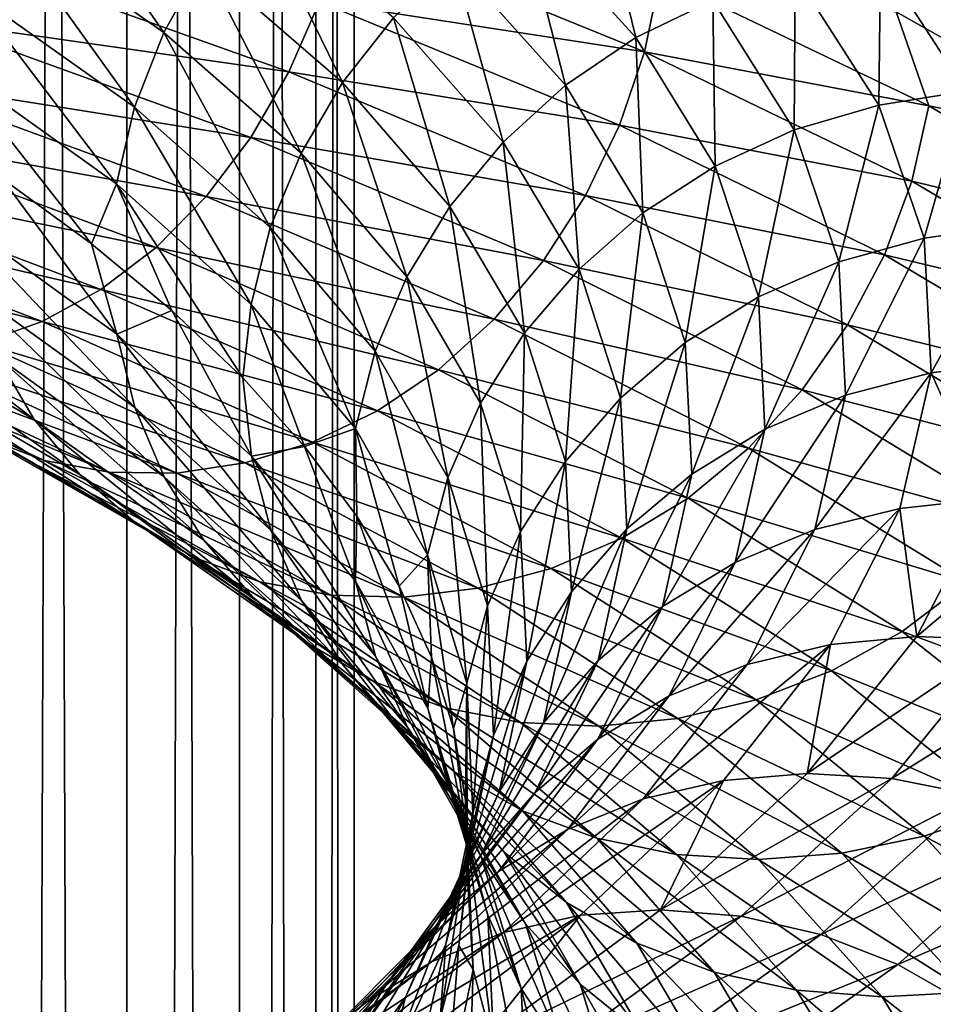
# Model space of a CAD drawing. Header units: metres. Extents: x -44 to 117, y -432 to 89.
# Tile 584 of 656: x 11.45 to 15.63, y -232.73 to -228.22. Entities that reach past the tile are written whole.
import ezdxf

# ---------------------------------------------------------------- set-up
doc = ezdxf.new("R2010")
doc.units = ezdxf.units.M
doc.layers.add('solid_125568', color=7, linetype='CONTINUOUS')

msp = doc.modelspace()

# ---------------------------------------------------------------- linework, layer by layer
at = {"layer": 'solid_125568'}
for points in [[(11.93681, -313.715027, 234.602066), (11.93681, -118.920044, 200.254456), (11.25833, -118.685455, 201.5849)], [(11.25833, -313.480438, 235.93251), (11.93681, -313.715027, 234.602066), (11.25833, -118.685455, 201.5849)], [(12.453864, -313.9617, 233.203064), (12.453864, -119.166733, 198.855453), (11.93681, -118.920044, 200.254456)], [(11.93681, -313.715027, 234.602066), (12.453864, -313.9617, 233.203064), (11.93681, -118.920044, 200.254456)], [(12.802501, -314.217133, 231.754395), (12.802501, -119.422173, 197.406784), (12.453864, -119.166733, 198.855453)], [(12.453864, -313.9617, 233.203064), (12.802501, -314.217133, 231.754395), (12.453864, -119.166733, 198.855453)], [(12.978006, -314.477875, 230.275665), (12.978006, -119.682907, 195.928055), (12.802501, -119.422173, 197.406784)], [(12.802501, -314.217133, 231.754395), (12.978006, -314.477875, 230.275665), (12.802501, -119.422173, 197.406784)], [(12.978006, -314.740387, 228.786865), (12.978006, -119.945427, 194.439255), (12.978006, -119.682907, 195.928055)], [(12.978006, -314.477875, 230.275665), (12.978006, -314.740387, 228.786865), (12.978006, -119.682907, 195.928055)], [(12.802501, -315.001129, 227.308136), (12.802501, -120.206169, 192.960526), (12.978006, -119.945427, 194.439255)], [(12.978006, -314.740387, 228.786865), (12.802501, -315.001129, 227.308136), (12.978006, -119.945427, 194.439255)], [(12.453864, -315.256592, 225.859467), (12.453864, -120.461609, 191.511856), (12.802501, -120.206169, 192.960526)], [(12.802501, -315.001129, 227.308136), (12.453864, -315.256592, 225.859467), (12.802501, -120.206169, 192.960526)], [(11.93681, -315.503265, 224.460449), (11.93681, -120.70829, 190.112839), (12.453864, -120.461609, 191.511856)], [(12.453864, -315.256592, 225.859467), (11.93681, -315.503265, 224.460449), (12.453864, -120.461609, 191.511856)], [(11.25833, -315.737854, 223.130005), (11.25833, -120.942879, 188.782394), (11.93681, -120.70829, 190.112839)], [(11.93681, -315.503265, 224.460449), (11.25833, -315.737854, 223.130005), (11.93681, -120.70829, 190.112839)], [(11.339878, -227.7453, 937.921387), (12.106321, -228.281693, 939.098572), (11.50884, -227.420303, 937.854309)], [(12.106321, -228.281693, 939.098572), (12.286725, -227.957504, 939.05072), (11.50884, -227.420303, 937.854309)], [(13.744879, -227.728653, 940.10321), (14.268745, -228.304871, 941.521362), (14.085906, -227.554504, 939.988342)], [(14.268745, -228.304871, 941.521362), (14.622786, -228.135086, 941.44342), (14.085906, -227.554504, 939.988342)], [(12.286725, -227.957504, 939.05072), (12.925029, -228.511093, 940.320679), (12.509645, -227.658585, 938.975403)], [(12.925029, -228.511093, 940.320679), (13.159539, -228.213943, 940.270203), (12.509645, -227.658585, 938.975403)], [(11.214647, -228.087006, 937.954956), (11.97261, -228.623398, 939.117554), (11.339878, -227.7453, 937.921387)], [(11.97261, -228.623398, 939.117554), (12.106321, -228.281693, 939.098572), (11.339878, -227.7453, 937.921387)], [(13.434329, -227.950607, 940.19751), (13.946371, -228.523193, 941.581726), (13.744879, -227.728653, 940.10321)], [(13.946371, -228.523193, 941.581726), (14.268745, -228.304871, 941.521362), (13.744879, -227.728653, 940.10321)], [(12.92364, -227.805252, 931.905701), (14.309158, -228.370422, 933.281372), (12.81956, -228.141006, 931.963379)], [(14.38054, -228.026337, 933.275574), (14.309158, -228.370422, 933.281372), (12.92364, -227.805252, 931.905701)], [(11.176492, -227.926483, 930.86499), (12.67901, -228.462463, 932.062317), (11.023239, -228.226944, 931.020752)], [(12.81956, -228.141006, 931.963379), (12.67901, -228.462463, 932.062317), (11.176492, -227.926483, 930.86499)], [(15.391204, -227.946243, 941.244812), (15.783695, -228.550903, 942.828247), (15.787231, -227.928024, 941.130066)], [(12.106321, -228.281693, 939.098572), (12.735231, -228.834335, 940.348145), (12.286725, -227.957504, 939.05072)], [(12.735231, -228.834335, 940.348145), (12.925029, -228.511093, 940.320679), (12.286725, -227.957504, 939.05072)], [(13.159539, -228.213943, 940.270203), (13.661117, -228.783722, 941.624268), (13.434329, -227.950607, 940.19751)], [(13.661117, -228.783722, 941.624268), (13.946371, -228.523193, 941.581726), (13.434329, -227.950607, 940.19751)], [(15, -228.015411, 941.350281), (15.38247, -228.614136, 942.891907), (15.391204, -227.946243, 941.244812)], [(15.38247, -228.614136, 942.891907), (15.783695, -228.550903, 942.828247), (15.391204, -227.946243, 941.244812)], [(15.611054, -227.938736, 934.906372), (16.555481, -228.803528, 936.234192), (15.461746, -228.187119, 934.594177)], [(15.611054, -227.938736, 934.906372), (16.666214, -228.549927, 936.545837), (16.555481, -228.803528, 936.234192)], [(16.582508, -228.217178, 936.645447), (16.666214, -228.549927, 936.545837), (15.611054, -227.938736, 934.906372)], [(14.622786, -228.135086, 941.44342), (14.99559, -228.72847, 942.944641), (15, -228.015411, 941.350281)], [(14.99559, -228.72847, 942.944641), (15.38247, -228.614136, 942.891907), (15, -228.015411, 941.350281)], [(14.38054, -228.026337, 933.275574), (15.611641, -228.617661, 934.794983), (14.309158, -228.370422, 933.281372)], [(15.461746, -228.187119, 934.594177), (15.611641, -228.617661, 934.794983), (14.38054, -228.026337, 933.275574)], [(11.137049, -228.437622, 937.953186), (11.889774, -228.974869, 939.106445), (11.214647, -228.087006, 937.954956)], [(11.889774, -228.974869, 939.106445), (11.97261, -228.623398, 939.117554), (11.214647, -228.087006, 937.954956)], [(12.81956, -228.141006, 931.963379), (14.193876, -228.706833, 933.326538), (12.67901, -228.462463, 932.062317)], [(14.309158, -228.370422, 933.281372), (14.193876, -228.706833, 933.326538), (12.81956, -228.141006, 931.963379)], [(14.268745, -228.304871, 941.521362), (14.632509, -228.893585, 942.984375), (14.622786, -228.135086, 941.44342)], [(14.632509, -228.893585, 942.984375), (14.99559, -228.72847, 942.944641), (14.622786, -228.135086, 941.44342)], [(15.461746, -228.187119, 934.594177), (16.555481, -228.803528, 936.234192), (15.611641, -228.617661, 934.794983)], [(11.023239, -228.226944, 931.020752), (12.50517, -228.762192, 932.200073), (10.843435, -228.499008, 931.216003)], [(12.67901, -228.462463, 932.062317), (12.50517, -228.762192, 932.200073), (11.023239, -228.226944, 931.020752)], [(12.925029, -228.511093, 940.320679), (13.417657, -229.078903, 941.648804), (13.159539, -228.213943, 940.270203)], [(13.417657, -229.078903, 941.648804), (13.661117, -228.783722, 941.624268), (13.159539, -228.213943, 940.270203)], [(11.97261, -228.623398, 939.117554), (12.594559, -229.17598, 940.351807), (12.106321, -228.281693, 939.098572)], [(12.594559, -229.17598, 940.351807), (12.735231, -228.834335, 940.348145), (12.106321, -228.281693, 939.098572)], [(13.946371, -228.523193, 941.581726), (14.301927, -229.108047, 943.009827), (14.268745, -228.304871, 941.521362)], [(14.301927, -229.108047, 943.009827), (14.632509, -228.893585, 942.984375), (14.268745, -228.304871, 941.521362)], [(14.309158, -228.370422, 933.281372), (15.534122, -228.963257, 934.791931), (14.193876, -228.706833, 933.326538)], [(15.611641, -228.617661, 934.794983), (15.534122, -228.963257, 934.791931), (14.309158, -228.370422, 933.281372)], [(11.137049, -228.437622, 937.953186), (11.365594, -228.951035, 938.275452), (11.774796, -229.250595, 938.916626)], [(11.137049, -228.437622, 937.953186), (11.774796, -229.250595, 938.916626), (11.889774, -228.974869, 939.106445)], [(12.67901, -228.462463, 932.062317), (14.03823, -229.028168, 933.408936), (12.50517, -228.762192, 932.200073)], [(14.193876, -228.706833, 933.326538), (14.03823, -229.028168, 933.408936), (12.67901, -228.462463, 932.062317)], [(10.843435, -228.499008, 931.216003), (12.301276, -229.032852, 932.374451), (10.640209, -228.735428, 931.448181)], [(12.50517, -228.762192, 932.200073), (12.301276, -229.032852, 932.374451), (10.843435, -228.499008, 931.216003)], [(12.735231, -228.834335, 940.348145), (13.220604, -229.401093, 941.655029), (12.925029, -228.511093, 940.320679)], [(13.220604, -229.401093, 941.655029), (13.417657, -229.078903, 941.648804), (12.925029, -228.511093, 940.320679)], [(13.661117, -228.783722, 941.624268), (14.009407, -229.36557, 943.02124), (13.946371, -228.523193, 941.581726)], [(14.009407, -229.36557, 943.02124), (14.301927, -229.108047, 943.009827), (13.946371, -228.523193, 941.581726)], [(15.38247, -228.614136, 942.891907), (15.591194, -229.223419, 944.462891), (15.783695, -228.550903, 942.828247)], [(15.591194, -229.223419, 944.462891), (15.997909, -229.166382, 944.441895), (15.783695, -228.550903, 942.828247)], [(11.889774, -228.974869, 939.106445), (12.507427, -229.52832, 940.330688), (11.97261, -228.623398, 939.117554)], [(12.507427, -229.52832, 940.330688), (12.594559, -229.17598, 940.351807), (11.97261, -228.623398, 939.117554)], [(14.99559, -228.72847, 942.944641), (15.199018, -229.332169, 944.474365), (15.38247, -228.614136, 942.891907)], [(15.199018, -229.332169, 944.474365), (15.591194, -229.223419, 944.462891), (15.38247, -228.614136, 942.891907)], [(15.611641, -228.617661, 934.794983), (16.666878, -229.234406, 936.432373), (15.534122, -228.963257, 934.791931)], [(16.555481, -228.803528, 936.234192), (16.666878, -229.234406, 936.432373), (15.611641, -228.617661, 934.794983)], [(10.640209, -228.735428, 931.448181), (12.070829, -229.267136, 932.583191), (10.417324, -228.929901, 931.714172)], [(12.301276, -229.032852, 932.374451), (12.070829, -229.267136, 932.583191), (10.640209, -228.735428, 931.448181)], [(14.193876, -228.706833, 933.326538), (15.408931, -229.300323, 934.823425), (14.03823, -229.028168, 933.408936)], [(15.534122, -228.963257, 934.791931), (15.408931, -229.300323, 934.823425), (14.193876, -228.706833, 933.326538)], [(14.632509, -228.893585, 942.984375), (14.830997, -229.492401, 944.47522), (14.99559, -228.72847, 942.944641)], [(14.830997, -229.492401, 944.47522), (15.199018, -229.332169, 944.474365), (14.99559, -228.72847, 942.944641)], [(12.50517, -228.762192, 932.200073), (13.845767, -229.326996, 933.526611), (12.301276, -229.032852, 932.374451)], [(14.03823, -229.028168, 933.408936), (13.845767, -229.326996, 933.526611), (12.50517, -228.762192, 932.200073)], [(13.417657, -229.078903, 941.648804), (13.759729, -229.658615, 943.019043), (13.661117, -228.783722, 941.624268)], [(13.759729, -229.658615, 943.019043), (14.009407, -229.36557, 943.02124), (13.661117, -228.783722, 941.624268)], [(12.594559, -229.17598, 940.351807), (13.074556, -229.74263, 941.642578), (12.735231, -228.834335, 940.348145)], [(13.074556, -229.74263, 941.642578), (13.220604, -229.401093, 941.655029), (12.735231, -228.834335, 940.348145)], [(14.301927, -229.108047, 943.009827), (14.495939, -229.702789, 944.465088), (14.632509, -228.893585, 942.984375)], [(14.495939, -229.702789, 944.465088), (14.830997, -229.492401, 944.47522), (14.632509, -228.893585, 942.984375)], [(10.417324, -228.929901, 931.714172), (11.818017, -229.458786, 932.823792), (10.180253, -229.079895, 932.007385)], [(12.070829, -229.267136, 932.583191), (11.818017, -229.458786, 932.823792), (10.417324, -228.929901, 931.714172)], [(11.137618, -229.122375, 937.840515), (11.890458, -229.6642, 938.991821), (11.365594, -228.951035, 938.275452)], [(11.890458, -229.6642, 938.991821), (11.774796, -229.250595, 938.916626), (11.365594, -228.951035, 938.275452)], [(15.534122, -228.963257, 934.791931), (16.584095, -229.581589, 936.4198), (15.408931, -229.300323, 934.823425)], [(16.666878, -229.234406, 936.432373), (16.584095, -229.581589, 936.4198), (15.534122, -228.963257, 934.791931)], [(11.889774, -228.974869, 939.106445), (11.774796, -229.250595, 938.916626), (12.142511, -229.554962, 939.579468)], [(11.889774, -228.974869, 939.106445), (12.142511, -229.554962, 939.579468), (12.468386, -229.864487, 940.263123)], [(11.889774, -228.974869, 939.106445), (12.468386, -229.864487, 940.263123), (12.507427, -229.52832, 940.330688)], [(12.301276, -229.032852, 932.374451), (13.620087, -229.595932, 933.677673), (12.070829, -229.267136, 932.583191)], [(13.845767, -229.326996, 933.526611), (13.620087, -229.595932, 933.677673), (12.301276, -229.032852, 932.374451)], [(14.03823, -229.028168, 933.408936), (15.239935, -229.621445, 934.887756), (13.845767, -229.326996, 933.526611)], [(15.408931, -229.300323, 934.823425), (15.239935, -229.621445, 934.887756), (14.03823, -229.028168, 933.408936)], [(10.180253, -229.079895, 932.007385), (11.549016, -229.605362, 933.090088), (9.934475, -229.183624, 932.320068)], [(11.818017, -229.458786, 932.823792), (11.549016, -229.605362, 933.090088), (10.180253, -229.079895, 932.007385)], [(13.220604, -229.401093, 941.655029), (13.557633, -229.979645, 943.003357), (13.417657, -229.078903, 941.648804)], [(13.557633, -229.979645, 943.003357), (13.759729, -229.658615, 943.019043), (13.417657, -229.078903, 941.648804)], [(11.97416, -230.000366, 938.889099), (11.890458, -229.6642, 938.991821), (11.137618, -229.122375, 937.840515)], [(11.216022, -229.455109, 937.730286), (11.97416, -230.000366, 938.889099), (11.137618, -229.122375, 937.840515)], [(14.009407, -229.36557, 943.02124), (14.199458, -229.957108, 944.444824), (14.301927, -229.108047, 943.009827)], [(14.199458, -229.957108, 944.444824), (14.495939, -229.702789, 944.465088), (14.301927, -229.108047, 943.009827)], [(11.549016, -229.605362, 933.090088), (11.270119, -229.705231, 933.375), (9.934475, -229.183624, 932.320068)], [(12.507427, -229.52832, 940.330688), (12.984111, -230.09584, 941.611145), (12.594559, -229.17598, 940.351807)], [(12.984111, -230.09584, 941.611145), (13.074556, -229.74263, 941.642578), (12.594559, -229.17598, 940.351807)], [(15.591194, -229.223419, 944.462891), (15.622927, -229.840591, 946.045105), (15.997909, -229.166382, 944.441895)], [(15.622927, -229.840591, 946.045105), (16.030514, -229.789963, 946.067017), (15.997909, -229.166382, 944.441895)], [(11.511938, -230.054474, 937.422852), (11.342149, -229.768097, 937.589783), (10.447735, -229.237427, 936.503723)], [(10.604148, -229.519409, 936.320496), (11.511938, -230.054474, 937.422852), (10.447735, -229.237427, 936.503723)], [(15.199018, -229.332169, 944.474365), (15.229906, -229.943542, 946.015015), (15.591194, -229.223419, 944.462891)], [(15.229906, -229.943542, 946.015015), (15.622927, -229.840591, 946.045105), (15.591194, -229.223419, 944.462891)], [(11.890458, -229.6642, 938.991821), (12.142511, -229.554962, 939.579468), (11.774796, -229.250595, 938.916626)], [(12.070829, -229.267136, 932.583191), (13.365024, -229.827698, 933.860291), (11.818017, -229.458786, 932.823792)], [(13.620087, -229.595932, 933.677673), (13.365024, -229.827698, 933.860291), (12.070829, -229.267136, 932.583191)], [(13.845767, -229.326996, 933.526611), (15.031009, -229.919189, 934.983521), (13.620087, -229.595932, 933.677673)], [(15.239935, -229.621445, 934.887756), (15.031009, -229.919189, 934.983521), (13.845767, -229.326996, 933.526611)], [(15.408931, -229.300323, 934.823425), (16.450407, -229.919327, 936.436584), (15.239935, -229.621445, 934.887756)], [(16.584095, -229.581589, 936.4198), (16.450407, -229.919327, 936.436584), (15.408931, -229.300323, 934.823425)], [(13.759729, -229.658615, 943.019043), (13.946382, -230.247925, 944.415405), (14.009407, -229.36557, 943.02124)], [(13.946382, -230.247925, 944.415405), (14.199458, -229.957108, 944.444824), (14.009407, -229.36557, 943.02124)], [(14.830997, -229.492401, 944.47522), (14.86112, -230.098709, 945.976685), (15.199018, -229.332169, 944.474365)], [(14.86112, -230.098709, 945.976685), (15.229906, -229.943542, 946.015015), (15.199018, -229.332169, 944.474365)], [(13.074556, -229.74263, 941.642578), (13.407848, -230.320999, 942.974426), (13.220604, -229.401093, 941.655029)], [(13.407848, -230.320999, 942.974426), (13.557633, -229.979645, 943.003357), (13.220604, -229.401093, 941.655029)], [(12.108794, -230.317535, 938.761353), (11.97416, -230.000366, 938.889099), (11.216022, -229.455109, 937.730286)], [(11.342149, -229.768097, 937.589783), (12.108794, -230.317535, 938.761353), (11.216022, -229.455109, 937.730286)], [(11.818017, -229.458786, 932.823792), (13.085142, -230.016037, 934.072388), (11.549016, -229.605362, 933.090088)], [(13.365024, -229.827698, 933.860291), (13.085142, -230.016037, 934.072388), (11.818017, -229.458786, 932.823792)], [(14.495939, -229.702789, 944.465088), (14.525392, -230.304871, 945.930725), (14.830997, -229.492401, 944.47522)], [(14.525392, -230.304871, 945.930725), (14.86112, -230.098709, 945.976685), (14.830997, -229.492401, 944.47522)], [(11.721333, -230.307404, 937.233459), (11.511938, -230.054474, 937.422852), (10.604148, -229.519409, 936.320496)], [(10.797021, -229.767456, 936.110718), (11.721333, -230.307404, 937.233459), (10.604148, -229.519409, 936.320496)], [(12.507427, -229.52832, 940.330688), (12.468386, -229.864487, 940.263123), (12.751505, -230.178879, 940.96521)], [(12.507427, -229.52832, 940.330688), (12.751505, -230.178879, 940.96521), (12.984111, -230.09584, 941.611145)], [(11.890458, -229.6642, 938.991821), (12.508217, -230.222519, 940.21405), (12.142511, -229.554962, 939.579468)], [(12.508217, -230.222519, 940.21405), (12.468386, -229.864487, 940.263123), (12.142511, -229.554962, 939.579468)], [(13.620087, -229.595932, 933.677673), (14.786075, -230.186142, 935.10907), (13.365024, -229.827698, 933.860291)], [(15.031009, -229.919189, 934.983521), (14.786075, -230.186142, 935.10907), (13.620087, -229.595932, 933.677673)], [(11.557524, -230.242203, 935.366699), (11.277493, -230.134796, 935.629089), (10.185418, -229.606537, 934.560913)], [(10.438328, -229.708755, 934.270935), (11.557524, -230.242203, 935.366699), (10.185418, -229.606537, 934.560913)], [(11.549016, -229.605362, 933.090088), (12.787251, -230.158615, 934.308655), (11.270119, -229.705231, 933.375)], [(13.085142, -230.016037, 934.072388), (12.787251, -230.158615, 934.308655), (11.549016, -229.605362, 933.090088)], [(15.239935, -229.621445, 934.887756), (16.269964, -230.240143, 936.481628), (15.031009, -229.919189, 934.983521)], [(16.450407, -229.919327, 936.436584), (16.269964, -230.240143, 936.481628), (15.239935, -229.621445, 934.887756)], [(12.596265, -230.562378, 940.119385), (12.508217, -230.222519, 940.21405), (11.890458, -229.6642, 938.991821)], [(11.97416, -230.000366, 938.889099), (12.596265, -230.562378, 940.119385), (11.890458, -229.6642, 938.991821)], [(13.557633, -229.979645, 943.003357), (13.741524, -230.567657, 944.37738), (13.759729, -229.658615, 943.019043)], [(13.741524, -230.567657, 944.37738), (13.946382, -230.247925, 944.415405), (13.759729, -229.658615, 943.019043)], [(11.856067, -230.297043, 935.097595), (11.557524, -230.242203, 935.366699), (10.438328, -229.708755, 934.270935)], [(10.708012, -229.758362, 933.972229), (11.856067, -230.297043, 935.097595), (10.438328, -229.708755, 934.270935)], [(11.270119, -229.705231, 933.375), (12.478387, -230.253967, 934.5625), (10.987578, -229.756729, 933.671387)], [(12.787251, -230.158615, 934.308655), (12.478387, -230.253967, 934.5625), (11.270119, -229.705231, 933.375)], [(14.199458, -229.957108, 944.444824), (14.228313, -230.555862, 945.878601), (14.495939, -229.702789, 944.465088)], [(14.228313, -230.555862, 945.878601), (14.525392, -230.304871, 945.930725), (14.495939, -229.702789, 944.465088)], [(10.987578, -229.756729, 933.671387), (12.16555, -230.300568, 934.827576), (10.708012, -229.758362, 933.972229)], [(12.16555, -230.300568, 934.827576), (11.856067, -230.297043, 935.097595), (10.708012, -229.758362, 933.972229)], [(11.966316, -230.52002, 937.025513), (11.721333, -230.307404, 937.233459), (10.797021, -229.767456, 936.110718)], [(11.022645, -229.974808, 935.878723), (11.966316, -230.52002, 937.025513), (10.797021, -229.767456, 936.110718)], [(12.478387, -230.253967, 934.5625), (12.16555, -230.300568, 934.827576), (10.987578, -229.756729, 933.671387)], [(12.290048, -230.608734, 938.611938), (12.108794, -230.317535, 938.761353), (11.342149, -229.768097, 937.589783)], [(11.511938, -230.054474, 937.422852), (12.290048, -230.608734, 938.611938), (11.342149, -229.768097, 937.589783)], [(12.984111, -230.09584, 941.611145), (13.315104, -230.675079, 942.932312), (13.074556, -229.74263, 941.642578)], [(13.315104, -230.675079, 942.932312), (13.407848, -230.320999, 942.974426), (13.074556, -229.74263, 941.642578)], [(15.622927, -229.840591, 946.045105), (15.882854, -230.418472, 947.684692), (16.030514, -229.789963, 946.067017)], [(12.508217, -230.222519, 940.21405), (12.751505, -230.178879, 940.96521), (12.468386, -229.864487, 940.263123)], [(13.365024, -229.827698, 933.860291), (14.509259, -230.415009, 935.263123), (13.085142, -230.016037, 934.072388)], [(14.786075, -230.186142, 935.10907), (14.509259, -230.415009, 935.263123), (13.365024, -229.827698, 933.860291)], [(15.089533, -230.559601, 947.548523), (15.478979, -230.46257, 947.620056), (15.622927, -229.840591, 946.045105)], [(15.229906, -229.943542, 946.015015), (15.089533, -230.559601, 947.548523), (15.622927, -229.840591, 946.045105)], [(15.622927, -229.840591, 946.045105), (15.478979, -230.46257, 947.620056), (15.882854, -230.418472, 947.684692)], [(13.946382, -230.247925, 944.415405), (13.974712, -230.844299, 945.821655), (14.199458, -229.957108, 944.444824)], [(13.974712, -230.844299, 945.821655), (14.228313, -230.555862, 945.878601), (14.199458, -229.957108, 944.444824)], [(14.724131, -230.709579, 947.471191), (15.089533, -230.559601, 947.548523), (15.229906, -229.943542, 946.015015)], [(14.86112, -230.098709, 945.976685), (14.724131, -230.709579, 947.471191), (15.229906, -229.943542, 946.015015)], [(15.031009, -229.919189, 934.983521), (16.046928, -230.536606, 936.553772), (14.786075, -230.186142, 935.10907)], [(16.269964, -230.240143, 936.481628), (16.046928, -230.536606, 936.553772), (15.031009, -229.919189, 934.983521)], [(12.243032, -230.685623, 936.803223), (11.966316, -230.52002, 937.025513), (11.022645, -229.974808, 935.878723)], [(11.277493, -230.134796, 935.629089), (12.243032, -230.685623, 936.803223), (11.022645, -229.974808, 935.878723)], [(12.737879, -230.884033, 940.005127), (12.596265, -230.562378, 940.119385), (11.97416, -230.000366, 938.889099)], [(12.108794, -230.317535, 938.761353), (12.737879, -230.884033, 940.005127), (11.97416, -230.000366, 938.889099)], [(13.407848, -230.320999, 942.974426), (13.589693, -230.908783, 944.331604), (13.557633, -229.979645, 943.003357)], [(13.589693, -230.908783, 944.331604), (13.741524, -230.567657, 944.37738), (13.557633, -229.979645, 943.003357)], [(13.085142, -230.016037, 934.072388), (14.205448, -230.599564, 935.444092), (12.787251, -230.158615, 934.308655)], [(14.509259, -230.415009, 935.263123), (14.205448, -230.599564, 935.444092), (13.085142, -230.016037, 934.072388)], [(12.513605, -230.867004, 938.444458), (12.290048, -230.608734, 938.611938), (11.511938, -230.054474, 937.422852)], [(11.721333, -230.307404, 937.233459), (12.513605, -230.867004, 938.444458), (11.511938, -230.054474, 937.422852)], [(12.547042, -230.798843, 936.571106), (12.243032, -230.685623, 936.803223), (11.277493, -230.134796, 935.629089)], [(11.557524, -230.242203, 935.366699), (12.547042, -230.798843, 936.571106), (11.277493, -230.134796, 935.629089)], [(12.984111, -230.09584, 941.611145), (12.751505, -230.178879, 940.96521), (12.990622, -230.497437, 941.682373)], [(12.984111, -230.09584, 941.611145), (12.990622, -230.497437, 941.682373), (13.184675, -230.819382, 942.411255)], [(12.984111, -230.09584, 941.611145), (13.184675, -230.819382, 942.411255), (13.315104, -230.675079, 942.932312)], [(14.391504, -230.911407, 947.389587), (14.724131, -230.709579, 947.471191), (14.86112, -230.098709, 945.976685)], [(14.525392, -230.304871, 945.930725), (14.391504, -230.911407, 947.389587), (14.86112, -230.098709, 945.976685)], [(12.787251, -230.158615, 934.308655), (13.88201, -230.737625, 935.6474), (12.478387, -230.253967, 934.5625)], [(12.508217, -230.222519, 940.21405), (12.984997, -230.795105, 941.492493), (12.751505, -230.178879, 940.96521)], [(12.984997, -230.795105, 941.492493), (12.990622, -230.497437, 941.682373), (12.751505, -230.178879, 940.96521)], [(14.205448, -230.599564, 935.444092), (13.88201, -230.737625, 935.6474), (12.787251, -230.158615, 934.308655)], [(13.0764, -231.13887, 941.406189), (12.984997, -230.795105, 941.492493), (12.508217, -230.222519, 940.21405)], [(12.596265, -230.562378, 940.119385), (13.0764, -231.13887, 941.406189), (12.508217, -230.222519, 940.21405)], [(14.786075, -230.186142, 935.10907), (15.785501, -230.8013, 936.651917), (14.509259, -230.415009, 935.263123)], [(16.046928, -230.536606, 936.553772), (15.785501, -230.8013, 936.651917), (14.786075, -230.186142, 935.10907)], [(12.871095, -230.859589, 936.334351), (12.547042, -230.798843, 936.571106), (11.557524, -230.242203, 935.366699)], [(11.856067, -230.297043, 935.097595), (12.871095, -230.859589, 936.334351), (11.557524, -230.242203, 935.366699)], [(12.478387, -230.253967, 934.5625), (13.546645, -230.82785, 935.86731), (12.16555, -230.300568, 934.827576)], [(13.88201, -230.737625, 935.6474), (13.546645, -230.82785, 935.86731), (12.478387, -230.253967, 934.5625)], [(13.741524, -230.567657, 944.37738), (13.769418, -231.162674, 945.76123), (13.946382, -230.247925, 944.415405)], [(13.769418, -231.162674, 945.76123), (13.974712, -230.844299, 945.821655), (13.946382, -230.247925, 944.415405)], [(12.775189, -231.085434, 938.26239), (12.513605, -230.867004, 938.444458), (11.721333, -230.307404, 937.233459)], [(11.966316, -230.52002, 937.025513), (12.775189, -231.085434, 938.26239), (11.721333, -230.307404, 937.233459)], [(13.207023, -230.868912, 936.098083), (12.871095, -230.859589, 936.334351), (11.856067, -230.297043, 935.097595)], [(12.16555, -230.300568, 934.827576), (13.207023, -230.868912, 936.098083), (11.856067, -230.297043, 935.097595)], [(12.928535, -231.18042, 939.87439), (12.737879, -230.884033, 940.005127), (12.108794, -230.317535, 938.761353)], [(12.290048, -230.608734, 938.611938), (12.928535, -231.18042, 939.87439), (12.108794, -230.317535, 938.761353)], [(13.546645, -230.82785, 935.86731), (13.207023, -230.868912, 936.098083), (12.16555, -230.300568, 934.827576)], [(14.097171, -231.158966, 947.305603), (14.391504, -230.911407, 947.389587), (14.525392, -230.304871, 945.930725)], [(14.228313, -230.555862, 945.878601), (14.097171, -231.158966, 947.305603), (14.525392, -230.304871, 945.930725)], [(13.315104, -230.675079, 942.932312), (13.495699, -231.263718, 944.278625), (13.407848, -230.320999, 942.974426)], [(13.495699, -231.263718, 944.278625), (13.589693, -230.908783, 944.331604), (13.407848, -230.320999, 942.974426)], [(14.509259, -230.415009, 935.263123), (15.490051, -231.026917, 936.77533), (14.205448, -230.599564, 935.444092)], [(15.785501, -230.8013, 936.651917), (15.490051, -231.026917, 936.77533), (14.509259, -230.415009, 935.263123)], [(15.478979, -230.46257, 947.620056), (15.55686, -231.048737, 949.27594), (15.882854, -230.418472, 947.684692)], [(15.882854, -230.418472, 947.684692), (15.55686, -231.048737, 949.27594), (16.291534, -230.427292, 947.741516)], [(15.55686, -231.048737, 949.27594), (15.957151, -231.064621, 949.375244), (16.291534, -230.427292, 947.741516)], [(12.984997, -230.795105, 941.492493), (13.316076, -231.379608, 942.811523), (12.990622, -230.497437, 941.682373)], [(13.316076, -231.379608, 942.811523), (13.184675, -230.819382, 942.411255), (12.990622, -230.497437, 941.682373)], [(14.779732, -231.177277, 949.056885), (15.161231, -231.086243, 949.169128), (15.478979, -230.46257, 947.620056)], [(15.089533, -230.559601, 947.548523), (14.779732, -231.177277, 949.056885), (15.478979, -230.46257, 947.620056)], [(15.478979, -230.46257, 947.620056), (15.161231, -231.086243, 949.169128), (15.55686, -231.048737, 949.27594)], [(13.070658, -231.257187, 938.06958), (12.775189, -231.085434, 938.26239), (11.966316, -230.52002, 937.025513)], [(12.243032, -230.685623, 936.803223), (13.070658, -231.257187, 938.06958), (11.966316, -230.52002, 937.025513)], [(13.223395, -231.465286, 941.306091), (13.0764, -231.13887, 941.406189), (12.596265, -230.562378, 940.119385)], [(12.737879, -230.884033, 940.005127), (13.223395, -231.465286, 941.306091), (12.596265, -230.562378, 940.119385)], [(13.589693, -230.908783, 944.331604), (13.617266, -231.503494, 945.698425), (13.741524, -230.567657, 944.37738)], [(13.617266, -231.503494, 945.698425), (13.769418, -231.162674, 945.76123), (13.741524, -230.567657, 944.37738)], [(13.845894, -231.444931, 947.221313), (14.097171, -231.158966, 947.305603), (14.228313, -230.555862, 945.878601)], [(13.974712, -230.844299, 945.821655), (13.845894, -231.444931, 947.221313), (14.228313, -230.555862, 945.878601)], [(14.421814, -231.322021, 948.941101), (14.779732, -231.177277, 949.056885), (15.089533, -230.559601, 947.548523)], [(14.724131, -230.709579, 947.471191), (14.421814, -231.322021, 948.941101), (15.089533, -230.559601, 947.548523)], [(13.163717, -231.444473, 939.730103), (12.928535, -231.18042, 939.87439), (12.290048, -230.608734, 938.611938)], [(12.513605, -230.867004, 938.444458), (13.163717, -231.444473, 939.730103), (12.290048, -230.608734, 938.611938)], [(14.205448, -230.599564, 935.444092), (15.165735, -231.207275, 936.922852), (13.88201, -230.737625, 935.6474)], [(15.490051, -231.026917, 936.77533), (15.165735, -231.207275, 936.922852), (14.205448, -230.599564, 935.444092)], [(13.315104, -230.675079, 942.932312), (13.184675, -230.819382, 942.411255), (13.33282, -231.144043, 943.148621)], [(13.315104, -230.675079, 942.932312), (13.33282, -231.144043, 943.148621), (13.434399, -231.470871, 943.891357)], [(13.315104, -230.675079, 942.932312), (13.434399, -231.470871, 943.891357), (13.495699, -231.263718, 944.278625)], [(13.395223, -231.376831, 937.869995), (13.070658, -231.257187, 938.06958), (12.243032, -230.685623, 936.803223)], [(12.547042, -230.798843, 936.571106), (13.395223, -231.376831, 937.869995), (12.243032, -230.685623, 936.803223)], [(14.096025, -231.51944, 948.824341), (14.421814, -231.322021, 948.941101), (14.724131, -230.709579, 947.471191)], [(14.391504, -230.911407, 947.389587), (14.096025, -231.51944, 948.824341), (14.724131, -230.709579, 947.471191)], [(13.88201, -230.737625, 935.6474), (14.820394, -231.340302, 937.090759), (13.546645, -230.82785, 935.86731)], [(15.165735, -231.207275, 936.922852), (14.820394, -231.340302, 937.090759), (13.88201, -230.737625, 935.6474)], [(13.741134, -231.444077, 937.668091), (13.395223, -231.376831, 937.869995), (12.547042, -230.798843, 936.571106)], [(12.871095, -230.859589, 936.334351), (13.741134, -231.444077, 937.668091), (12.547042, -230.798843, 936.571106)], [(13.409807, -231.727417, 942.733887), (13.316076, -231.379608, 942.811523), (12.984997, -230.795105, 941.492493)], [(13.0764, -231.13887, 941.406189), (13.409807, -231.727417, 942.733887), (12.984997, -230.795105, 941.492493)], [(15.785501, -230.8013, 936.651917), (16.605598, -231.439117, 938.289063), (15.490051, -231.026917, 936.77533)], [(14.099723, -231.459808, 937.468079), (13.741134, -231.444077, 937.668091), (12.871095, -230.859589, 936.334351)], [(13.207023, -230.868912, 936.098083), (14.099723, -231.459808, 937.468079), (12.871095, -230.859589, 936.334351)], [(13.316076, -231.379608, 942.811523), (13.33282, -231.144043, 943.148621), (13.184675, -230.819382, 942.411255)], [(13.546645, -230.82785, 935.86731), (14.462305, -231.424881, 937.274109), (13.207023, -230.868912, 936.098083)], [(14.820394, -231.340302, 937.090759), (14.462305, -231.424881, 937.274109), (13.546645, -230.82785, 935.86731)], [(13.642472, -231.761871, 947.138489), (13.845894, -231.444931, 947.221313), (13.974712, -230.844299, 945.821655)], [(13.769418, -231.162674, 945.76123), (13.642472, -231.761871, 947.138489), (13.974712, -230.844299, 945.821655)], [(13.438932, -231.669174, 939.5755), (13.163717, -231.444473, 939.730103), (12.513605, -230.867004, 938.444458)], [(12.775189, -231.085434, 938.26239), (13.438932, -231.669174, 939.5755), (12.513605, -230.867004, 938.444458)], [(13.421309, -231.767166, 941.194763), (13.223395, -231.465286, 941.306091), (12.737879, -230.884033, 940.005127)], [(12.928535, -231.18042, 939.87439), (13.421309, -231.767166, 941.194763), (12.737879, -230.884033, 940.005127)], [(14.462305, -231.424881, 937.274109), (14.099723, -231.459808, 937.468079), (13.207023, -230.868912, 936.098083)], [(13.495699, -231.263718, 944.278625), (13.523088, -231.859253, 945.634521), (13.589693, -230.908783, 944.331604)], [(13.523088, -231.859253, 945.634521), (13.617266, -231.503494, 945.698425), (13.589693, -230.908783, 944.331604)], [(13.807738, -231.763504, 948.709045), (14.096025, -231.51944, 948.824341), (14.391504, -230.911407, 947.389587)], [(14.097171, -231.158966, 947.305603), (13.807738, -231.763504, 948.709045), (14.391504, -230.911407, 947.389587)], [(15.490051, -231.026917, 936.77533), (16.294872, -231.661179, 938.380066), (15.165735, -231.207275, 936.922852)], [(16.605598, -231.439117, 938.289063), (16.294872, -231.661179, 938.380066), (15.490051, -231.026917, 936.77533)], [(13.749796, -231.847595, 939.413879), (13.438932, -231.669174, 939.5755), (12.775189, -231.085434, 938.26239)], [(13.070658, -231.257187, 938.06958), (13.749796, -231.847595, 939.413879), (12.775189, -231.085434, 938.26239)], [(14.302504, -231.793549, 950.521973), (14.671735, -231.708481, 950.67395), (15.161231, -231.086243, 949.169128)], [(14.779732, -231.177277, 949.056885), (14.302504, -231.793549, 950.521973), (15.161231, -231.086243, 949.169128)], [(15.161231, -231.086243, 949.169128), (14.671735, -231.708481, 950.67395), (15.054638, -231.677551, 950.821716)], [(15.55686, -231.048737, 949.27594), (15.054638, -231.677551, 950.821716), (15.957151, -231.064621, 949.375244)], [(15.161231, -231.086243, 949.169128), (15.054638, -231.677551, 950.821716), (15.55686, -231.048737, 949.27594)], [(15.054638, -231.677551, 950.821716), (15.442007, -231.700485, 950.96228), (15.957151, -231.064621, 949.375244)], [(15.957151, -231.064621, 949.375244), (15.442007, -231.700485, 950.96228), (16.352716, -231.133636, 949.464722)], [(13.560536, -232.058792, 942.648376), (13.409807, -231.727417, 942.733887), (13.0764, -231.13887, 941.406189)], [(13.223395, -231.465286, 941.306091), (13.560536, -232.058792, 942.648376), (13.0764, -231.13887, 941.406189)], [(13.316076, -231.379608, 942.811523), (13.496747, -231.973587, 944.155762), (13.33282, -231.144043, 943.148621)], [(13.496747, -231.973587, 944.155762), (13.434399, -231.470871, 943.891357), (13.33282, -231.144043, 943.148621)], [(13.491709, -232.102341, 947.058777), (13.642472, -231.761871, 947.138489), (13.769418, -231.162674, 945.76123)], [(13.617266, -231.503494, 945.698425), (13.491709, -232.102341, 947.058777), (13.769418, -231.162674, 945.76123)], [(13.561608, -232.046951, 948.597839), (13.807738, -231.763504, 948.709045), (14.097171, -231.158966, 947.305603)], [(13.845894, -231.444931, 947.221313), (13.561608, -232.046951, 948.597839), (14.097171, -231.158966, 947.305603)], [(13.956124, -231.933044, 950.368835), (14.302504, -231.793549, 950.521973), (14.779732, -231.177277, 949.056885)], [(14.421814, -231.322021, 948.941101), (13.956124, -231.933044, 950.368835), (14.779732, -231.177277, 949.056885)], [(15.442007, -231.700485, 950.96228), (15.82475, -231.776901, 951.092407), (16.352716, -231.133636, 949.464722)], [(13.665464, -232.037354, 941.074768), (13.421309, -231.767166, 941.194763), (12.928535, -231.18042, 939.87439)], [(13.163717, -231.444473, 939.730103), (13.665464, -232.037354, 941.074768), (12.928535, -231.18042, 939.87439)], [(15.165735, -231.207275, 936.922852), (15.953735, -231.836914, 938.492188), (14.820394, -231.340302, 937.090759)], [(16.294872, -231.661179, 938.380066), (15.953735, -231.836914, 938.492188), (15.165735, -231.207275, 936.922852)], [(14.091229, -231.974182, 939.248718), (13.749796, -231.847595, 939.413879), (13.070658, -231.257187, 938.06958)], [(13.395223, -231.376831, 937.869995), (14.091229, -231.974182, 939.248718), (13.070658, -231.257187, 938.06958)], [(13.495699, -231.263718, 944.278625), (13.434399, -231.470871, 943.891357), (13.489083, -231.799973, 944.638123)], [(13.495699, -231.263718, 944.278625), (13.489083, -231.799973, 944.638123), (13.496938, -232.131622, 945.387817)], [(13.495699, -231.263718, 944.278625), (13.496938, -232.131622, 945.387817), (13.523088, -231.859253, 945.634521)], [(13.640862, -232.126038, 950.217834), (13.956124, -231.933044, 950.368835), (14.421814, -231.322021, 948.941101)], [(14.096025, -231.51944, 948.824341), (13.640862, -232.126038, 950.217834), (14.421814, -231.322021, 948.941101)], [(14.820394, -231.340302, 937.090759), (15.590414, -231.964478, 938.622559), (14.462305, -231.424881, 937.274109)], [(15.953735, -231.836914, 938.492188), (15.590414, -231.964478, 938.622559), (14.820394, -231.340302, 937.090759)], [(13.591746, -232.325577, 944.086914), (13.496747, -231.973587, 944.155762), (13.316076, -231.379608, 942.811523)], [(13.409807, -231.727417, 942.733887), (13.591746, -232.325577, 944.086914), (13.316076, -231.379608, 942.811523)], [(14.455071, -232.048477, 939.08374), (14.091229, -231.974182, 939.248718), (13.395223, -231.376831, 937.869995)], [(13.741134, -231.444077, 937.668091), (14.455071, -232.048477, 939.08374), (13.395223, -231.376831, 937.869995)], [(13.951208, -232.268723, 940.948853), (13.665464, -232.037354, 941.074768), (13.163717, -231.444473, 939.730103)], [(13.438932, -231.669174, 939.5755), (13.951208, -232.268723, 940.948853), (13.163717, -231.444473, 939.730103)], [(13.362342, -232.362396, 948.49292), (13.561608, -232.046951, 948.597839), (13.845894, -231.444931, 947.221313)], [(13.642472, -231.761871, 947.138489), (13.362342, -232.362396, 948.49292), (13.845894, -231.444931, 947.221313)], [(14.832247, -232.071152, 938.92218), (14.455071, -232.048477, 939.08374), (13.741134, -231.444077, 937.668091)], [(14.099723, -231.459808, 937.468079), (14.832247, -232.071152, 938.92218), (13.741134, -231.444077, 937.668091)], [(14.462305, -231.424881, 937.274109), (15.213671, -232.042892, 938.767212), (14.099723, -231.459808, 937.468079)], [(15.590414, -231.964478, 938.622559), (15.213671, -232.042892, 938.767212), (14.462305, -231.424881, 937.274109)], [(13.763486, -232.366425, 942.557129), (13.560536, -232.058792, 942.648376), (13.223395, -231.465286, 941.306091)], [(13.421309, -231.767166, 941.194763), (13.763486, -232.366425, 942.557129), (13.223395, -231.465286, 941.306091)], [(13.496747, -231.973587, 944.155762), (13.489083, -231.799973, 944.638123), (13.434399, -231.470871, 943.891357)], [(15.213671, -232.042892, 938.767212), (14.832247, -232.071152, 938.92218), (14.099723, -231.459808, 937.468079)], [(13.361889, -232.366608, 950.072144), (13.640862, -232.126038, 950.217834), (14.096025, -231.51944, 948.824341)], [(13.807738, -231.763504, 948.709045), (13.361889, -232.366608, 950.072144), (14.096025, -231.51944, 948.824341)], [(13.398406, -232.458878, 946.983948), (13.491709, -232.102341, 947.058777), (13.617266, -231.503494, 945.698425)], [(13.523088, -231.859253, 945.634521), (13.398406, -232.458878, 946.983948), (13.617266, -231.503494, 945.698425)], [(14.273964, -232.454239, 940.819763), (13.951208, -232.268723, 940.948853), (13.438932, -231.669174, 939.5755)], [(13.749796, -231.847595, 939.413879), (14.273964, -232.454239, 940.819763), (13.438932, -231.669174, 939.5755)], [(13.663273, -232.405304, 951.926941), (14.016054, -232.326126, 952.117065), (14.671735, -231.708481, 950.67395)], [(14.302504, -231.793549, 950.521973), (13.663273, -232.405304, 951.926941), (14.671735, -231.708481, 950.67395)], [(14.671735, -231.708481, 950.67395), (14.016054, -232.326126, 952.117065), (14.381893, -232.301651, 952.304199)], [(15.054638, -231.677551, 950.821716), (14.381893, -232.301651, 952.304199), (15.442007, -231.700485, 950.96228)], [(14.671735, -231.708481, 950.67395), (14.381893, -232.301651, 952.304199), (15.054638, -231.677551, 950.821716)], [(14.381893, -232.301651, 952.304199), (14.751952, -232.331512, 952.484497), (15.442007, -231.700485, 950.96228)], [(15.442007, -231.700485, 950.96228), (14.751952, -232.331512, 952.484497), (15.82475, -231.776901, 951.092407)], [(13.123693, -232.647491, 949.934631), (13.361889, -232.366608, 950.072144), (13.807738, -231.763504, 948.709045)], [(13.561608, -232.046951, 948.597839), (13.123693, -232.647491, 949.934631), (13.807738, -231.763504, 948.709045)], [(13.21466, -232.702454, 948.396545), (13.362342, -232.362396, 948.49292), (13.642472, -231.761871, 947.138489)], [(13.491709, -232.102341, 947.058777), (13.21466, -232.702454, 948.396545), (13.642472, -231.761871, 947.138489)], [(13.744507, -232.662048, 944.016235), (13.591746, -232.325577, 944.086914), (13.409807, -231.727417, 942.733887)], [(13.560536, -232.058792, 942.648376), (13.744507, -232.662048, 944.016235), (13.409807, -231.727417, 942.733887)], [(13.332355, -232.539612, 951.737854), (13.663273, -232.405304, 951.926941), (14.302504, -231.793549, 950.521973)], [(13.956124, -231.933044, 950.368835), (13.332355, -232.539612, 951.737854), (14.302504, -231.793549, 950.521973)], [(14.013877, -232.643036, 942.462219), (13.763486, -232.366425, 942.557129), (13.421309, -231.767166, 941.194763)], [(13.665464, -232.037354, 941.074768), (14.013877, -232.643036, 942.462219), (13.421309, -231.767166, 941.194763)], [(13.524199, -232.574509, 945.509521), (13.496938, -232.131622, 945.387817), (13.489083, -231.799973, 944.638123)], [(13.496747, -231.973587, 944.155762), (13.524199, -232.574509, 945.509521), (13.489083, -231.799973, 944.638123)], [(14.751952, -232.331512, 952.484497), (15.117538, -232.415192, 952.653625), (15.82475, -231.776901, 951.092407)], [(15.82475, -231.776901, 951.092407), (15.117538, -232.415192, 952.653625), (16.193941, -231.906235, 951.208435)], [(14.628419, -232.588226, 940.690674), (14.273964, -232.454239, 940.819763), (13.749796, -231.847595, 939.413879)], [(14.091229, -231.974182, 939.248718), (14.628419, -232.588226, 940.690674), (13.749796, -231.847595, 939.413879)], [(15.953735, -231.836914, 938.492188), (16.561926, -232.485504, 940.133057), (15.590414, -231.964478, 938.622559)], [(13.523088, -231.859253, 945.634521), (13.457936, -232.465363, 946.137878), (13.372337, -232.799881, 946.883545)], [(13.523088, -231.859253, 945.634521), (13.372337, -232.799881, 946.883545), (13.398406, -232.458878, 946.983948)], [(13.523088, -231.859253, 945.634521), (13.496938, -232.131622, 945.387817), (13.457936, -232.465363, 946.137878)], [(13.031191, -232.728226, 951.553955), (13.332355, -232.539612, 951.737854), (13.956124, -231.933044, 950.368835)], [(13.640862, -232.126038, 950.217834), (13.031191, -232.728226, 951.553955), (13.956124, -231.933044, 950.368835)], [(15.117538, -232.415192, 952.653625), (15.470172, -232.552017, 952.807129), (16.193941, -231.906235, 951.208435)], [(16.193941, -231.906235, 951.208435), (15.470172, -232.552017, 952.807129), (16.540672, -232.087936, 951.30658)], [(13.619389, -232.930725, 945.449524), (13.524199, -232.574509, 945.509521), (13.496747, -231.973587, 944.155762)], [(13.591746, -232.325577, 944.086914), (13.619389, -232.930725, 945.449524), (13.496747, -231.973587, 944.155762)], [(15.00609, -232.670044, 940.564209), (14.628419, -232.588226, 940.690674), (14.091229, -231.974182, 939.248718)], [(14.455071, -232.048477, 939.08374), (15.00609, -232.670044, 940.564209), (14.091229, -231.974182, 939.248718)], [(15.590414, -231.964478, 938.622559), (16.184721, -232.607178, 940.224304), (15.213671, -232.042892, 938.767212)], [(16.561926, -232.485504, 940.133057), (16.184721, -232.607178, 940.224304), (15.590414, -231.964478, 938.622559)], [(12.93084, -232.961395, 949.808228), (13.123693, -232.647491, 949.934631), (13.561608, -232.046951, 948.597839)], [(13.362342, -232.362396, 948.49292), (12.93084, -232.961395, 949.808228), (13.561608, -232.046951, 948.597839)], [(13.9502, -232.975632, 943.945435), (13.744507, -232.662048, 944.016235), (13.560536, -232.058792, 942.648376)], [(13.763486, -232.366425, 942.557129), (13.9502, -232.975632, 943.945435), (13.560536, -232.058792, 942.648376)], [(14.306943, -232.881409, 942.365784), (14.013877, -232.643036, 942.462219), (13.665464, -232.037354, 941.074768)], [(13.951208, -232.268723, 940.948853), (14.306943, -232.881409, 942.365784), (13.665464, -232.037354, 941.074768)], [(15.397602, -232.70015, 940.442749), (15.00609, -232.670044, 940.564209), (14.455071, -232.048477, 939.08374)], [(14.832247, -232.071152, 938.92218), (15.397602, -232.70015, 940.442749), (14.455071, -232.048477, 939.08374)], [(15.213671, -232.042892, 938.767212), (15.793569, -232.678986, 940.328552), (14.832247, -232.071152, 938.92218)], [(15.793569, -232.678986, 940.328552), (15.397602, -232.70015, 940.442749), (14.832247, -232.071152, 938.92218)], [(16.184721, -232.607178, 940.224304), (15.793569, -232.678986, 940.328552), (15.213671, -232.042892, 938.767212)], [(13.123281, -233.059708, 948.310974), (13.21466, -232.702454, 948.396545), (13.491709, -232.102341, 947.058777)], [(13.398406, -232.458878, 946.983948), (13.123281, -233.059708, 948.310974), (13.491709, -232.102341, 947.058777)], [(15.470172, -232.552017, 952.807129), (15.801398, -232.741272, 952.940247), (16.540672, -232.087936, 951.30658)], [(12.764689, -232.965286, 951.378906), (13.031191, -232.728226, 951.553955), (13.640862, -232.126038, 950.217834)], [(13.361889, -232.366608, 950.072144), (12.764689, -232.965286, 951.378906), (13.640862, -232.126038, 950.217834)], [(13.524199, -232.574509, 945.509521), (13.457936, -232.465363, 946.137878), (13.496938, -232.131622, 945.387817)], [(14.381893, -232.301651, 952.304199), (13.54766, -232.917755, 953.706604), (14.751952, -232.331512, 952.484497)], [(14.016054, -232.326126, 952.117065), (13.54766, -232.917755, 953.706604), (14.381893, -232.301651, 952.304199)], [(14.63797, -233.074371, 942.270386), (14.306943, -232.881409, 942.365784), (13.951208, -232.268723, 940.948853)], [(14.273964, -232.454239, 940.819763), (14.63797, -233.074371, 942.270386), (13.951208, -232.268723, 940.948853)], [(12.870622, -233.009369, 953.255798), (13.202992, -232.935928, 953.482117), (14.016054, -232.326126, 952.117065)], [(13.663273, -232.405304, 951.926941), (12.870622, -233.009369, 953.255798), (14.016054, -232.326126, 952.117065)], [(14.016054, -232.326126, 952.117065), (13.202992, -232.935928, 953.482117), (13.54766, -232.917755, 953.706604)], [(13.54766, -232.917755, 953.706604), (13.896255, -232.954346, 953.9245), (14.751952, -232.331512, 952.484497)], [(13.772446, -233.272415, 945.39386), (13.619389, -232.930725, 945.449524), (13.591746, -232.325577, 944.086914)], [(13.744507, -232.662048, 944.016235), (13.772446, -233.272415, 945.39386), (13.591746, -232.325577, 944.086914)], [(14.751952, -232.331512, 952.484497), (13.896255, -232.954346, 953.9245), (15.117538, -232.415192, 952.653625)], [(12.537125, -233.243622, 951.216248), (12.764689, -232.965286, 951.378906), (13.361889, -232.366608, 950.072144)], [(13.123693, -232.647491, 949.934631), (12.537125, -233.243622, 951.216248), (13.361889, -232.366608, 950.072144)], [(12.787911, -233.30098, 949.695618), (12.93084, -232.961395, 949.808228), (13.362342, -232.362396, 948.49292)], [(13.21466, -232.702454, 948.396545), (12.787911, -233.30098, 949.695618), (13.362342, -232.362396, 948.49292)], [(14.203998, -233.258896, 943.876038), (13.9502, -232.975632, 943.945435), (13.763486, -232.366425, 942.557129)], [(14.013877, -232.643036, 942.462219), (14.203998, -233.258896, 943.876038), (13.763486, -232.366425, 942.557129)], [(12.558883, -233.138611, 953.032593), (12.870622, -233.009369, 953.255798), (13.663273, -232.405304, 951.926941)], [(13.332355, -232.539612, 951.737854), (12.558883, -233.138611, 953.032593), (13.663273, -232.405304, 951.926941)], [(13.896255, -232.954346, 953.9245), (14.240579, -233.045059, 954.130676), (15.117538, -232.415192, 952.653625)], [(15.117538, -232.415192, 952.653625), (14.240579, -233.045059, 954.130676), (15.470172, -232.552017, 952.807129)], [(13.398406, -232.458878, 946.983948), (13.240752, -233.134033, 947.62085), (13.123281, -233.059708, 948.310974)], [(13.398406, -232.458878, 946.983948), (13.372337, -232.799881, 946.883545), (13.240752, -233.134033, 947.62085)], [(13.399567, -233.179489, 946.856812), (13.372337, -232.799881, 946.883545), (13.457936, -232.465363, 946.137878)], [(13.524199, -232.574509, 945.509521), (13.399567, -233.179489, 946.856812), (13.457936, -232.465363, 946.137878)], [(15.00147, -233.216141, 942.178345), (14.63797, -233.074371, 942.270386), (14.273964, -232.454239, 940.819763)], [(14.628419, -232.588226, 940.690674), (15.00147, -233.216141, 942.178345), (14.273964, -232.454239, 940.819763)], [(12.275195, -233.322952, 952.817444), (12.558883, -233.138611, 953.032593), (13.332355, -232.539612, 951.737854)], [(13.031191, -232.728226, 951.553955), (12.275195, -233.322952, 952.817444), (13.332355, -232.539612, 951.737854)], [(13.493877, -233.539963, 946.805664), (13.399567, -233.179489, 946.856812), (13.524199, -232.574509, 945.509521)], [(13.619389, -232.930725, 945.449524), (13.493877, -233.539963, 946.805664), (13.524199, -232.574509, 945.509521)], [(14.240579, -233.045059, 954.130676), (14.572695, -233.189102, 954.319702), (15.470172, -232.552017, 952.807129)], [(15.470172, -232.552017, 952.807129), (14.572695, -233.189102, 954.319702), (15.801398, -232.741272, 952.940247)], [(15.388735, -233.305847, 942.091614), (15.00147, -233.216141, 942.178345), (14.628419, -232.588226, 940.690674)], [(15.00609, -232.670044, 940.564209), (15.388735, -233.305847, 942.091614), (14.628419, -232.588226, 940.690674)], [(12.352868, -233.555969, 951.069153), (12.537125, -233.243622, 951.216248), (13.123693, -232.647491, 949.934631)], [(12.93084, -232.961395, 949.808228), (12.352868, -233.555969, 951.069153), (13.123693, -232.647491, 949.934631)], [(13.978548, -233.592056, 945.343567), (13.772446, -233.272415, 945.39386), (13.744507, -232.662048, 944.016235)], [(13.9502, -232.975632, 943.945435), (13.978548, -233.592056, 945.343567), (13.744507, -232.662048, 944.016235)], [(14.501078, -233.504501, 943.809753), (14.203998, -233.258896, 943.876038), (14.013877, -232.643036, 942.462219)], [(14.306943, -232.881409, 942.365784), (14.501078, -233.504501, 943.809753), (14.013877, -232.643036, 942.462219)], [(12.699491, -233.658905, 949.599548), (12.787911, -233.30098, 949.695618), (13.21466, -232.702454, 948.396545)], [(13.123281, -233.059708, 948.310974), (12.699491, -233.658905, 949.599548), (13.21466, -232.702454, 948.396545)], [(15.79019, -233.343765, 942.011536), (15.388735, -233.305847, 942.091614), (15.00609, -232.670044, 940.564209)], [(15.397602, -232.70015, 940.442749), (15.79019, -233.343765, 942.011536), (15.00609, -232.670044, 940.564209)], [(15.793569, -232.678986, 940.328552), (16.196257, -233.330093, 941.939331), (15.397602, -232.70015, 940.442749)], [(16.196257, -233.330093, 941.939331), (15.79019, -233.343765, 942.011536), (15.397602, -232.70015, 940.442749)], [(12.024158, -233.556595, 952.614563), (12.275195, -233.322952, 952.817444), (13.031191, -232.728226, 951.553955)], [(12.764689, -232.965286, 951.378906), (12.024158, -233.556595, 952.614563), (13.031191, -232.728226, 951.553955)]]:
    msp.add_3dface(points, dxfattribs=at)

doc.saveas('drawing.dxf')
